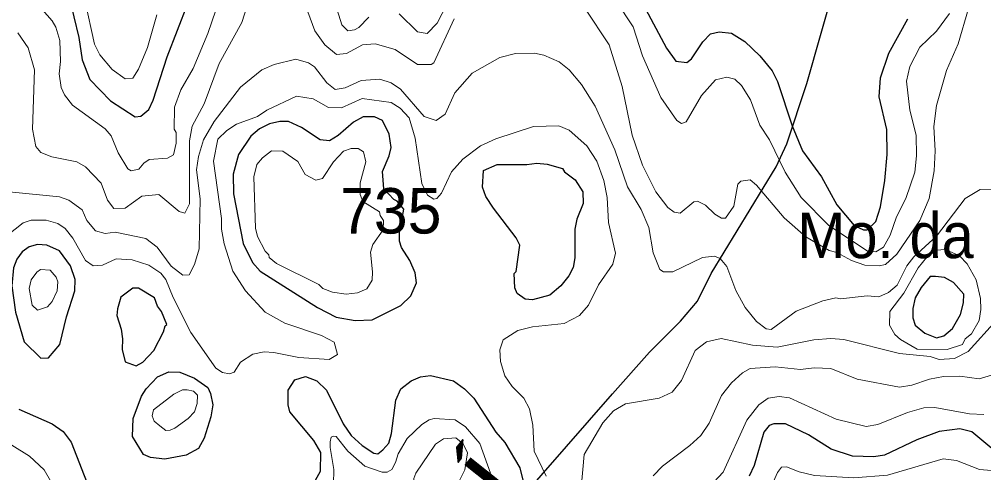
# Model space of a CAD drawing. Extents: x 673.3 to 698.5, y 6984.3 to 7012.3.
# Drawn here: x 690.824 to 692.522, y 7000.876 to 7001.674 of the extents above; entities that cross this region are included whole.
import ezdxf
from ezdxf.enums import TextEntityAlignment as Align

# ---------------------------------------------------------------- set-up
doc = ezdxf.new("R2010")
doc.units = 0
doc.header["$LTSCALE"] = 0.032
for name, color, linetype, lineweight in [('1', 7, 'Continuous', 25), ('2', 7, 'Continuous', 13), ('26', 7, 'Continuous', 25)]:
    doc.layers.add(name, color=color, linetype=linetype, lineweight=lineweight)
doc.layers.add('21', color=7, linetype='Continuous')
doc.layers.add('27', color=7, linetype='Continuous')

msp = doc.modelspace()

# ---------------------------------------------------------------- linework, layer by layer
at = {"layer": '1'}
for points in [[(690.9116, 7001.7155), (690.9294, 7001.6425), (690.9352, 7001.6031), (690.9488, 7001.568), (690.9848, 7001.5309), (691.0285, 7001.5026), (691.0382, 7001.504), (691.0523, 7001.5155), (691.0602, 7001.5319), (691.0849, 7001.608), (691.121, 7001.7019)], [(691.9223, 7001.7017), (691.9636, 7001.6232), (691.9804, 7001.6006), (691.9994, 7001.598), (692.0078, 7001.6045), (692.028, 7001.6344), (692.0415, 7001.6487), (692.0565, 7001.6523), (692.0785, 7001.6498), (692.1016, 7001.6349), (692.1284, 7001.6097), (692.1497, 7001.5836), (692.159, 7001.5646), (692.1849, 7001.4866), (692.203, 7001.4425), (692.2367, 7001.3971), (692.2636, 7001.3475), (692.2942, 7001.3112), (692.3109, 7001.3038), (692.3169, 7001.3038), (692.3324, 7001.3181), (692.3407, 7001.3441), (692.3482, 7001.3903), (692.3522, 7001.4363), (692.3515, 7001.48), (692.3385, 7001.5379), (692.3408, 7001.5711), (692.3553, 7001.6145), (692.3887, 7001.6749)], [(691.2976, 7001.0217), (691.3093, 7001.0399), (691.3285, 7001.0455), (691.3479, 7001.0382), (691.3653, 7001.0216), (691.3948, 7000.9624), (691.4085, 7000.9419), (691.428, 7000.924), (691.4483, 7000.9109), (691.4557, 7000.9097), (691.4645, 7000.9164), (691.475, 7000.9283), (691.4799, 7000.9454), (691.4873, 7001.0037), (691.4963, 7001.0236), (691.5142, 7001.0382), (691.5305, 7001.0447), (691.5486, 7001.0471), (691.5891, 7001.0382), (691.6084, 7001.0237), (691.6249, 7001.0073), (691.6636, 7000.9477), (691.6793, 7000.9294), (691.7055, 7000.8851), (691.712, 7000.8587)], [(691.327, 7000.8292), (691.3546, 7000.879), (691.355, 7000.9119), (691.3429, 7000.9331), (691.3004, 7000.9832), (691.2976, 7000.9956), (691.2976, 7001.0217)], [(690.8236, 7000.9883), (690.8822, 7000.9625), (690.9017, 7000.9486), (690.9156, 7000.9299), (690.9477, 7000.847)], [(692.5365, 7000.919), (692.5015, 7000.9484), (692.4803, 7000.9535), (692.4439, 7000.9485), (692.4048, 7000.9339), (692.3478, 7000.9071), (692.3288, 7000.904), (692.2914, 7000.9055), (692.2536, 7000.9177), (692.2138, 7000.943), (692.1736, 7000.962), (692.1527, 7000.9625), (692.1446, 7000.9596), (692.1355, 7000.9478), (692.1179, 7000.8892), (692.1093, 7000.8702)]]:
    msp.add_lwpolyline(points, dxfattribs=at)
for points in [[(691.4757, 7001.4718), (691.4639, 7001.4962), (691.4495, 7001.5024), (691.4298, 7001.5025), (691.4128, 7001.4931), (691.3858, 7001.47), (691.3705, 7001.4602), (691.3543, 7001.4619), (691.321, 7001.4841), (691.2982, 7001.4942), (691.2829, 7001.4943), (691.265, 7001.4902), (691.2471, 7001.4812), (691.2318, 7001.4685), (691.21, 7001.4363), (691.2007, 7001.4017), (691.2015, 7001.3669), (691.2185, 7001.2796), (691.2349, 7001.2463), (691.2484, 7001.2307), (691.3492, 7001.167), (691.3825, 7001.1498), (691.4157, 7001.1442), (691.4455, 7001.1452), (691.4958, 7001.1703), (691.5139, 7001.1874), (691.5235, 7001.2104), (691.5212, 7001.2283), (691.512, 7001.2496), (691.4972, 7001.2726), (691.4939, 7001.284), (691.4939, 7001.2991), (691.5011, 7001.34), (691.4894, 7001.3544), (691.4839, 7001.3569), (691.466, 7001.3757), (691.4637, 7001.4061), (691.4758, 7001.434), (691.4791, 7001.4487)], [(691.7055, 7001.2765), (691.6994, 7001.2898), (691.6591, 7001.3417), (691.646, 7001.3626), (691.6396, 7001.3787), (691.6415, 7001.408), (691.6659, 7001.4185), (691.718, 7001.4186), (691.7357, 7001.421), (691.7536, 7001.4193), (691.7806, 7001.4115), (691.7844, 7001.4058), (691.8032, 7001.3917), (691.8164, 7001.3708), (691.817, 7001.3498), (691.806, 7001.3223), (691.8024, 7001.305), (691.8024, 7001.2545), (691.7993, 7001.2372), (691.7921, 7001.2227), (691.7778, 7001.205), (691.7585, 7001.189), (691.7281, 7001.1803), (691.7151, 7001.1817), (691.7011, 7001.1917), (691.6966, 7001.2019), (691.6959, 7001.2268), (691.6991, 7001.2302)], [(690.8954, 7001.1017), (690.9074, 7001.1506), (690.9221, 7001.1963), (690.9229, 7001.2163), (690.9147, 7001.2402), (690.895, 7001.2665), (690.8727, 7001.2767), (690.8561, 7001.2776), (690.8418, 7001.2737), (690.8295, 7001.2648), (690.8197, 7001.2518), (690.8142, 7001.2366), (690.8114, 7001.2053), (690.8178, 7001.1588), (690.8329, 7001.1067), (690.8622, 7001.0777), (690.876, 7001.0782)], [(692.4746, 7001.1421), (692.4813, 7001.1546), (692.4865, 7001.175), (692.4872, 7001.1905), (692.4692, 7001.2108), (692.4533, 7001.2196), (692.4373, 7001.2216), (692.428, 7001.2214), (692.4123, 7001.202), (692.4016, 7001.1839), (692.3977, 7001.165), (692.3977, 7001.1489), (692.4019, 7001.1361), (692.4184, 7001.122), (692.439, 7001.1134), (692.4521, 7001.117), (692.4672, 7001.1303)], [(691.0613, 7001.0912), (691.0784, 7001.1242), (691.0809, 7001.1348), (691.0839, 7001.1369), (691.0746, 7001.1601), (691.0676, 7001.1691), (691.0622, 7001.1838), (691.0344, 7001.2008), (691.0242, 7001.2011), (691.003, 7001.185), (690.997, 7001.1647), (690.9963, 7001.1531), (691.0036, 7001.1291), (691.006, 7001.1118), (691.0052, 7001.0933), (691.0106, 7001.0713), (691.0301, 7001.0644), (691.0418, 7001.0709)], [(691.0247, 7000.9717), (691.0397, 7001.0111), (691.0477, 7001.0238), (691.0674, 7001.0448), (691.0874, 7001.0537), (691.107, 7001.0529), (691.1328, 7001.0425), (691.1562, 7001.0263), (691.1609, 7001.0157), (691.1648, 7000.9956), (691.1615, 7000.9748), (691.1498, 7000.9368), (691.1396, 7000.9188), (691.1182, 7000.9073), (691.0803, 7000.8998), (691.0552, 7000.903), (691.043, 7000.9085), (691.0235, 7000.9397)]]:
    msp.add_lwpolyline(points, close=True, dxfattribs=at)
at = {"layer": '2'}
for points in [[(691.1004, 7001.4752), (691.0972, 7001.4807), (691.0973, 7001.5196), (691.1087, 7001.55), (691.1305, 7001.5879), (691.156, 7001.649), (691.1907, 7001.751)], [(690.8218, 7001.6506), (690.8401, 7001.624), (690.8512, 7001.5855), (690.8478, 7001.4806), (690.8534, 7001.4503), (690.8625, 7001.4398), (690.8815, 7001.4321), (690.9259, 7001.4234), (690.9411, 7001.4143), (690.9683, 7001.3861), (690.9798, 7001.3561), (690.991, 7001.3413), (691.0106, 7001.3419), (691.04, 7001.3632), (691.0699, 7001.3656), (691.1059, 7001.3359), (691.1156, 7001.3331), (691.124, 7001.3494), (691.1241, 7001.4604), (691.1288, 7001.4864), (691.1501, 7001.5254), (691.176, 7001.5966), (691.2162, 7001.6689), (691.2354, 7001.7297)], [(691.493, 7001.6838), (691.5257, 7001.6519), (691.5426, 7001.6495), (691.5598, 7001.6673), (691.5956, 7001.7373)], [(691.0663, 7001.682), (691.05, 7001.6249), (691.034, 7001.5862), (691.0241, 7001.5705), (691.011, 7001.5696), (690.988, 7001.5858), (690.9664, 7001.6118), (690.9566, 7001.6305), (690.9399, 7001.7086)], [(691.8755, 7001.7063), (691.9049, 7001.6607), (691.9218, 7001.6099), (691.9541, 7001.5364), (691.9822, 7001.4962), (691.99, 7001.4911), (691.9982, 7001.4938), (692.0257, 7001.5402), (692.0503, 7001.5676), (692.07, 7001.5725), (692.0839, 7001.5689), (692.0956, 7001.5578), (692.1117, 7001.5326), (692.128, 7001.488), (692.145, 7001.462), (692.1729, 7001.405), (692.2008, 7001.3605), (692.2498, 7001.3116), (692.3192, 7001.2654), (692.3326, 7001.2647), (692.3458, 7001.2729), (692.3579, 7001.2942), (692.3689, 7001.3266), (692.3854, 7001.3588), (692.4011, 7001.4054), (692.4042, 7001.4337), (692.4034, 7001.4701), (692.392, 7001.5141), (692.3864, 7001.5654), (692.3922, 7001.5911), (692.4097, 7001.625), (692.4391, 7001.6531), (692.4619, 7001.6846)], [(690.8555, 7001.7015), (690.8823, 7001.6716), (690.8888, 7001.6602), (690.8959, 7001.6367), (690.8969, 7001.6002), (690.8945, 7001.578), (690.898, 7001.5545), (690.904, 7001.5411), (690.9177, 7001.5232), (690.9755, 7001.4815), (690.9858, 7001.4692), (690.9986, 7001.439), (691.0156, 7001.4108), (691.021, 7001.4073), (691.035, 7001.4104), (691.0434, 7001.421), (691.053, 7001.4273), (691.0853, 7001.4296), (691.0961, 7001.4357), (691.1005, 7001.4564), (691.1004, 7001.4752)], [(691.3281, 7001.6985), (691.3448, 7001.654), (691.3621, 7001.6293), (691.383, 7001.6121), (691.4007, 7001.614), (691.4285, 7001.6295), (691.4506, 7001.6311), (691.4859, 7001.6208), (691.5253, 7001.5947), (691.5497, 7001.5945), (691.554, 7001.5978), (691.5898, 7001.6748)], [(691.3839, 7001.6911), (691.392, 7001.6647), (691.4028, 7001.6542), (691.4145, 7001.6555), (691.4219, 7001.6596), (691.4397, 7001.6779)], [(691.8201, 7001.6941), (691.8627, 7001.6295), (691.8856, 7001.5559), (691.9033, 7001.4705), (691.9215, 7001.4174), (691.9448, 7001.3708), (691.9662, 7001.343), (691.9771, 7001.3346), (691.988, 7001.3332), (692.0122, 7001.3532), (692.0185, 7001.3541), (692.0327, 7001.347), (692.0487, 7001.3313), (692.0608, 7001.3244), (692.068, 7001.3242), (692.0825, 7001.3456), (692.0893, 7001.3842), (692.0948, 7001.3894), (692.111, 7001.3915)], [(692.111, 7001.3915), (692.1223, 7001.3822), (692.1713, 7001.325), (692.2091, 7001.2913), (692.2501, 7001.2672), (692.2637, 7001.2637), (692.2897, 7001.2498), (692.3129, 7001.2417), (692.338, 7001.2403), (692.3494, 7001.2426), (692.3694, 7001.2608), (692.4101, 7001.3203), (692.4266, 7001.3587), (692.4352, 7001.4077), (692.4369, 7001.4427), (692.4345, 7001.4857), (692.4394, 7001.5227), (692.457, 7001.5841), (692.4774, 7001.6308), (692.4955, 7001.6934)], [(692.5396, 7001.3743), (692.5159, 7001.3744), (692.4896, 7001.3588), (692.4394, 7001.2926), (692.3994, 7001.2562), (692.3872, 7001.2402), (692.3702, 7001.2063), (692.3545, 7001.1933), (692.3375, 7001.1858), (692.3173, 7001.1873), (692.27, 7001.1824), (692.2618, 7001.1839), (692.2388, 7001.1788), (692.1923, 7001.1606), (692.148, 7001.128), (692.1391, 7001.1292), (692.1224, 7001.1424), (692.1025, 7001.1672), (692.0861, 7001.1972), (692.0702, 7001.2389), (692.0583, 7001.2531), (692.0484, 7001.2572), (692.0273, 7001.2552), (691.9748, 7001.2296), (691.9583, 7001.2295), (691.9519, 7001.2341), (691.9404, 7001.263), (691.9325, 7001.3076), (691.9191, 7001.3393), (691.895, 7001.3792), (691.873, 7001.4445), (691.8385, 7001.5214), (691.814, 7001.5592), (691.7926, 7001.5855), (691.7747, 7001.5993), (691.7477, 7001.6113), (691.7314, 7001.6148), (691.6982, 7001.6139), (691.6703, 7001.6073), (691.6214, 7001.5796), (691.591, 7001.545), (691.5739, 7001.507), (691.5581, 7001.4961), (691.5372, 7001.5031), (691.4955, 7001.5513), (691.4789, 7001.5626), (691.4591, 7001.5691), (691.426, 7001.5666), (691.3982, 7001.5536), (691.3802, 7001.5505), (691.3657, 7001.5622), (691.3439, 7001.5904), (691.3338, 7001.5978), (691.3113, 7001.6042), (691.2731, 7001.5944), (691.2513, 7001.5851), (691.214, 7001.5548), (691.1674, 7001.4946), (691.1487, 7001.462), (691.14, 7001.433), (691.1363, 7001.4091), (691.1427, 7001.3582), (691.1412, 7001.2702), (691.1328, 7001.2428), (691.1233, 7001.2247), (691.1121, 7001.224), (691.0919, 7001.2399), (691.0673, 7001.2732), (691.0472, 7001.2882), (690.9929, 7001.2996), (690.9757, 7001.2973), (690.9587, 7001.3022), (690.9435, 7001.3204), (690.9348, 7001.3389), (690.9118, 7001.3557), (690.8952, 7001.3615)], [(691.7519, 7000.8699), (691.7308, 7000.9141), (691.7283, 7000.96), (691.7224, 7000.9884), (691.7126, 7001.0076), (691.6921, 7001.0282), (691.6793, 7001.0467), (691.6714, 7001.0721), (691.6706, 7001.0927), (691.6764, 7001.1101), (691.7021, 7001.1268), (691.7278, 7001.1327), (691.7834, 7001.139), (691.8109, 7001.1527), (691.8264, 7001.1712), (691.8444, 7001.207), (691.8691, 7001.2432), (691.874, 7001.2629), (691.8619, 7001.3164), (691.8595, 7001.3604), (691.8537, 7001.3903), (691.8414, 7001.4245), (691.8238, 7001.4517), (691.7924, 7001.479), (691.7742, 7001.4866), (691.7294, 7001.4854), (691.6635, 7001.4637), (691.6362, 7001.4517), (691.6052, 7001.4282), (691.5852, 7001.4058), (691.5675, 7001.3684), (691.5594, 7001.3587), (691.5541, 7001.3575), (691.5429, 7001.3648), (691.5332, 7001.3851), (691.5214, 7001.4653), (691.5107, 7001.5008), (691.4948, 7001.5178), (691.4788, 7001.5276), (691.4282, 7001.535), (691.3918, 7001.5187), (691.3686, 7001.519), (691.3418, 7001.534), (691.3124, 7001.5389), (691.2602, 7001.5146), (691.2435, 7001.5031), (691.2069, 7001.4896), (691.1895, 7001.4784), (691.1738, 7001.463), (691.1665, 7001.4248), (691.1802, 7001.3236), (691.1803, 7001.3047), (691.1852, 7001.279), (691.2005, 7001.2307), (691.2224, 7001.1965), (691.2571, 7001.1587), (691.292, 7001.1395), (691.3565, 7001.1179), (691.3788, 7001.1059), (691.3846, 7001.0842), (691.3698, 7001.0755), (691.3165, 7001.0788), (691.2725, 7001.088), (691.2552, 7001.0887), (691.2357, 7001.0846), (691.2139, 7001.071), (691.2028, 7001.0533), (691.1946, 7001.0505), (691.1819, 7001.0524), (691.1702, 7001.0605), (691.1266, 7001.123), (691.0953, 7001.1847), (691.0824, 7001.2161), (691.0734, 7001.2277), (691.0526, 7001.2414), (691.0233, 7001.2508), (690.9947, 7001.2524), (690.9707, 7001.2416), (690.9542, 7001.2402), (690.9411, 7001.2499), (690.9188, 7001.2891), (690.9049, 7001.3061), (690.8919, 7001.3151), (690.8717, 7001.3209), (690.8451, 7001.3208), (690.8311, 7001.316), (690.803, 7001.2937)], [(690.8952, 7001.3615), (690.8064, 7001.3705)], [(692.0146, 7001.0915), (692.034, 7001.1067), (692.0601, 7001.1123), (692.1153, 7001.1006), (692.1586, 7001.0969), (692.223, 7001.1099), (692.2529, 7001.1123), (692.2761, 7001.1108), (692.3738, 7001.0863), (692.4279, 7001.081), (692.4437, 7001.0757), (692.4709, 7001.0775), (692.495, 7001.0897), (692.5451, 7001.1449)], [(691.8138, 7000.8489), (691.819, 7000.9085), (691.8518, 7000.9639), (691.8706, 7000.985), (691.8914, 7000.9972), (691.9507, 7001.0072), (691.9738, 7001.0177), (691.9904, 7001.0386), (692.0146, 7001.0915)], [(692.5362, 7001.0481), (692.5146, 7001.0415), (692.4804, 7001.0463), (692.4514, 7001.0456), (692.4268, 7001.0407), (692.3957, 7001.0301), (692.374, 7001.0269), (692.2994, 7001.041), (692.2533, 7001.0594), (692.2237, 7001.0611), (692.1996, 7001.0578), (692.1553, 7001.0627), (692.111, 7001.0596), (692.0976, 7001.0518), (692.0782, 7001.0346), (692.0608, 7001.0124), (692.0388, 7000.9636), (692.0245, 7000.9419), (692.005, 7000.9239), (691.9569, 7000.888), (691.9404, 7000.8707)], [(692.5228, 7000.9788), (692.4973, 7000.9796), (692.4363, 7000.991), (692.4168, 7000.9902), (692.3883, 7000.9824), (692.3357, 7000.961), (692.3152, 7000.9577), (692.2624, 7000.9702), (692.1803, 7001.008), (692.1624, 7001.0105), (692.1429, 7001.0072), (692.1263, 7000.9956), (692.1055, 7000.9685), (692.0638, 7000.8771), (692.047, 7000.8595)], [(691.3773, 7000.8559), (691.3783, 7000.8818), (691.3717, 7000.9204), (691.3714, 7000.9306), (691.3737, 7000.9388), (691.377, 7000.9408), (691.3824, 7000.9402), (691.403, 7000.9141), (691.4327, 7000.8876), (691.4631, 7000.8771), (691.4722, 7000.8772), (691.4801, 7000.8821), (691.4864, 7000.894), (691.4914, 7000.9097), (691.5072, 7000.9367), (691.5333, 7000.9612), (691.5462, 7000.9695), (691.555, 7000.9714), (691.5916, 7000.9691), (691.6099, 7000.9572), (691.6353, 7000.9276), (691.6541, 7000.8753)], [(690.8109, 7000.9247), (690.8424, 7000.9056), (690.8681, 7000.8813), (690.9106, 7000.8077)], [(692.0536, 7000.7542), (692.0994, 7000.7854), (692.1278, 7000.8161), (692.1428, 7000.8396), (692.159, 7000.8767), (692.1665, 7000.8858), (692.175, 7000.8864), (692.1973, 7000.8775), (692.2244, 7000.8713), (692.2939, 7000.8673), (692.3527, 7000.8721), (692.4507, 7000.9006), (692.4745, 7000.8975), (692.515, 7000.8819), (692.5358, 7000.8803)]]:
    msp.add_lwpolyline(points, dxfattribs=at)
for points in [[(691.2373, 7001.3969), (691.2427, 7001.4188), (691.2525, 7001.4304), (691.2683, 7001.4429), (691.2884, 7001.442), (691.3146, 7001.4242), (691.3279, 7001.4013), (691.3467, 7001.3909), (691.3584, 7001.3942), (691.3777, 7001.4232), (691.3953, 7001.4421), (691.4084, 7001.447), (691.4208, 7001.4471), (691.4303, 7001.441), (691.4342, 7001.4232), (691.4245, 7001.3866), (691.4246, 7001.3657), (691.4293, 7001.3537), (691.4586, 7001.3355), (691.4596, 7001.3291), (691.4653, 7001.3199), (691.4651, 7001.3038), (691.4467, 7001.2777), (691.4425, 7001.2643), (691.4463, 7001.2299), (691.4454, 7001.2152), (691.436, 7001.2001), (691.4198, 7001.1929), (691.4, 7001.1904), (691.3758, 7001.1937), (691.359, 7001.2004), (691.3519, 7001.2077), (691.2769, 7001.2447), (691.2644, 7001.2548), (691.2639, 7001.2598), (691.2574, 7001.2659), (691.244, 7001.2918), (691.24, 7001.3066)], [(692.4935, 7001.2436), (692.4798, 7001.2582), (692.4551, 7001.2688), (692.4386, 7001.2679), (692.4223, 7001.2558), (692.4072, 7001.2369), (692.3816, 7001.1924), (692.3569, 7001.16), (692.3562, 7001.1362), (692.3661, 7001.1195), (692.376, 7001.1106), (692.405, 7001.0936), (692.458, 7001.0929), (692.4848, 7001.102), (692.4899, 7001.1116), (692.5007, 7001.1208), (692.5143, 7001.1444), (692.5174, 7001.1634), (692.5167, 7001.183), (692.5093, 7001.2158)], [(690.8452, 7001.2159), (690.8552, 7001.2294), (690.8614, 7001.2336), (690.8784, 7001.2329), (690.8893, 7001.2202), (690.8919, 7001.2122), (690.8911, 7001.1963), (690.882, 7001.1773), (690.8737, 7001.1684), (690.8562, 7001.1623), (690.8472, 7001.1712), (690.8415, 7001.2005)], [(691.0979, 7000.9545), (691.1216, 7000.9714), (691.1327, 7000.9832), (691.1376, 7000.9981), (691.1379, 7001.0127), (691.1311, 7001.0199), (691.12, 7001.0219), (691.1119, 7001.0219), (691.0964, 7001.0145), (691.0608, 7000.9871), (691.0581, 7000.9766), (691.0617, 7000.9672), (691.0717, 7000.9586), (691.0826, 7000.9505), (691.0898, 7000.9512)], [(691.592, 7000.8474), (691.609, 7000.8812), (691.6134, 7000.9112), (691.606, 7000.9271), (691.5931, 7000.9379), (691.5712, 7000.936), (691.5572, 7000.9265), (691.5224, 7000.8756), (691.519, 7000.866), (691.5193, 7000.854), (691.5279, 7000.8445), (691.5392, 7000.8378), (691.5618, 7000.8314), (691.5839, 7000.8387)]]:
    msp.add_lwpolyline(points, close=True, dxfattribs=at)
at = {"layer": '26'}
msp.add_lwpolyline([(690.4779, 6999.1134), (690.7061, 6999.415), (691.0158, 6999.8497), (691.3255, 7000.3169), (691.4504, 7000.4935), (691.5319, 7000.6049), (691.6623, 7000.7788), (691.8688, 7001.0151), (691.934, 7001.0885), (691.9883, 7001.1428), (692.0182, 7001.1781), (692.0427, 7001.227), (692.1568, 7001.4145), (692.1758, 7001.4552), (692.2111, 7001.5612), (692.2845, 7001.8192)], dxfattribs=at)

# ---------------------------------------------------------------- texts
at = {"layer": '21'}
msp.add_text('735', height=0.08, dxfattribs=at).set_placement((691.3891, 7001.2972))
at = {"layer": '26', "width": 1.15}
msp.add_text('SERRA DO ITAJAÍ', height=0.12, rotation=51.499, dxfattribs=at).set_placement((691.2349, 7000.228), align=Align.CENTER)
at = {"layer": '27', "width": 0.95}
msp.add_text('Mo. da Cruz', height=0.08, dxfattribs=at).set_placement((692.4709, 7001.2539), align=Align.CENTER)

doc.saveas('drawing.dxf')
